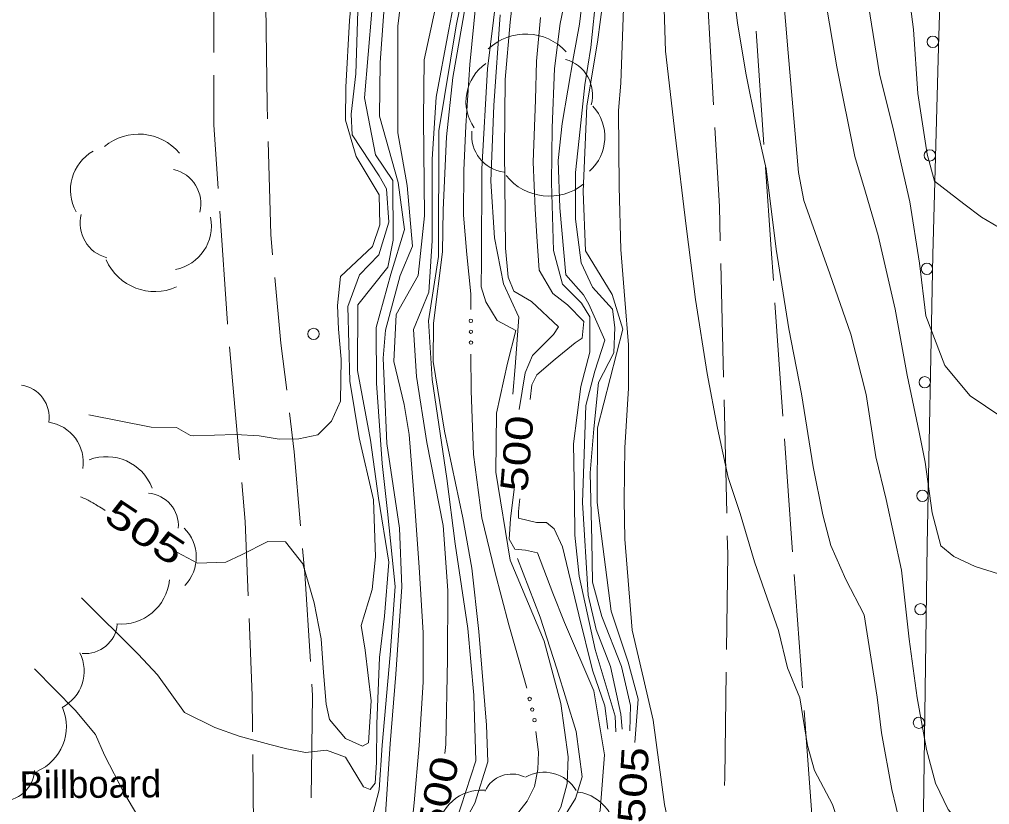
# Model space of a CAD drawing. Extents: x 2361284 to 2366480, y 6976556 to 6985346.
# Drawn here: x 2364258.9 to 2364429.9, y 6977539.2 to 6977677.6 of the extents above; entities that cross this region are included whole.
import ezdxf
from ezdxf.enums import TextEntityAlignment as Align

# ---------------------------------------------------------------- set-up
doc = ezdxf.new("R2010")
doc.units = 0
doc.header["$LTSCALE"] = 1.9
for name, color, linetype, lineweight in [('11', 7, 'Continuous', 13), ('12', 7, 'Continuous', 13), ('13', 7, 'Continuous', 13), ('15', 7, 'Continuous', 13), ('16', 7, 'Continuous', 13), ('17', 7, 'Continuous', 13), ('21', 7, 'Continuous', 13), ('4', 7, 'Continuous', 13)]:
    doc.layers.add(name, color=color, linetype=linetype, lineweight=lineweight)

msp = doc.modelspace()

# ---------------------------------------------------------------- linework, layer by layer
at = {"layer": '12'}
for points in [[(2364448.577, 6977573.081), (2364443.729, 6977575.054), (2364439.321, 6977576.893), (2364433.519, 6977579.267), (2364427.339, 6977581.189), (2364423.562, 6977582.993), (2364421.324, 6977584.822), (2364419.77, 6977590.648), (2364418.564, 6977599.617), (2364417.465, 6977604.856), (2364415.389, 6977614.898), (2364413.248, 6977626.538), (2364410.274, 6977639.52), (2364408.001, 6977647.189), (2364406.161, 6977653.472), (2364402.951, 6977669.242), (2364400.872, 6977681.714), (2364397.435, 6977695.041), (2364394.374, 6977708.863), (2364393.098, 6977718.87), (2364391.342, 6977737.436), (2364390.41, 6977751.347)], [(2364337.471, 6977690.88), (2364334.508, 6977675.551), (2364332.358, 6977663.91), (2364331.632, 6977653.013), (2364331.629, 6977638.572), (2364331.065, 6977629.546), (2364328.378, 6977622.951), (2364328.906, 6977614.665), (2364330.727, 6977603.061), (2364333.556, 6977588.438), (2364334.395, 6977576.965), (2364334.34, 6977564.894), (2364334.043, 6977549.85), (2364333.878, 6977548.279)], [(2364346.786, 6977689.489), (2364345.413, 6977677.156), (2364344.509, 6977667.026), (2364344.388, 6977654.535), (2364344.592, 6977637.306), (2364345.014, 6977632.196), (2364346.024, 6977629.728), (2364349.141, 6977627.918), (2364353.914, 6977623.444), (2364353.057, 6977622.115), (2364349.332, 6977618.39), (2364348.045, 6977615.307), (2364346.962, 6977608.876)], [(2364367.381, 6977550.177), (2364367.928, 6977557.843), (2364366.186, 6977564.367), (2364363.211, 6977573.349), (2364360.728, 6977592.507), (2364360.803, 6977605.657), (2364365.227, 6977623.031), (2364363.39, 6977629.143), (2364358.657, 6977636.819), (2364358.238, 6977647.286), (2364358.884, 6977662.403), (2364360.797, 6977673.621), (2364361.831, 6977681.672)], [(2364318.614, 6977681.042), (2364318.188, 6977668.016), (2364317.355, 6977660.948), (2364317.53, 6977657.289), (2364322.329, 6977650.064), (2364323.571, 6977647.786), (2364323.977, 6977641.9), (2364322.262, 6977636.113), (2364318.814, 6977632.63), (2364316.777, 6977627.011), (2364317.152, 6977613.894), (2364318.787, 6977603.888), (2364321.331, 6977592.952), (2364321.667, 6977582.934), (2364321.072, 6977577.148), (2364319.142, 6977570.791), (2364319.813, 6977566.457), (2364320.878, 6977557.556), (2364320.399, 6977550.131), (2364319.343, 6977549.517), (2364316.351, 6977550.892), (2364313.569, 6977554.246), (2364312.954, 6977556.92), (2364312.51, 6977562.546), (2364312.104, 6977568.434), (2364310.824, 6977574.781), (2364308.838, 6977581.652), (2364305.812, 6977585.524), (2364302.682, 6977585.594), (2364298.043, 6977583.25), (2364295.265, 6977581.973), (2364290.296, 6977581.816), (2364286.778, 6977583.672)], [(2364346.076, 6977594.838), (2364345.445, 6977589.602), (2364345.232, 6977586.035), (2364346.226, 6977584.288), (2364348.108, 6977584.066), (2364350.233, 6977583.596), (2364352.92, 6977576.491), (2364354.949, 6977571.361), (2364360.154, 6977559.299), (2364362.042, 6977548.006), (2364361.265, 6977538.189), (2364358.641, 6977532.273), (2364355.056, 6977525.459), (2364352.525, 6977521.295), (2364350.631, 6977515.456), (2364349.728, 6977508.318), (2364349.079, 6977504.031)], [(2364273.997, 6977591.092), (2364273.583, 6977591.349), (2364273.033, 6977591.692), (2364272.759, 6977591.862), (2364272.483, 6977592.03), (2364272.345, 6977592.114), (2364272.137, 6977592.238), (2364271.858, 6977592.401), (2364271.718, 6977592.482), (2364271.507, 6977592.601), (2364271.294, 6977592.718), (2364271.187, 6977592.775), (2364270.995, 6977592.876), (2364270.899, 6977592.926), (2364270.753, 6977592.999), (2364270.533, 6977593.107), (2364270.311, 6977593.211), (2364270.198, 6977593.262), (2364269.972, 6977593.362), (2364269.857, 6977593.41), (2364269.684, 6977593.481)]]:
    msp.add_lwpolyline(points, dxfattribs=at)
at = {"layer": '13'}
for points in [[(2364338.935, 6977691.534), (2364335.848, 6977676.475), (2364332.825, 6977657.965), (2364332.735, 6977635.833), (2364330.973, 6977624.506), (2364331.661, 6977614.172), (2364334.207, 6977596.735), (2364335.677, 6977585.227), (2364337.908, 6977570.289), (2364339, 6977558.528), (2364339.319, 6977546.98), (2364335.823, 6977536.177), (2364332.763, 6977527.777), (2364331.742, 6977518.406), (2364332.522, 6977513.084), (2364333.665, 6977503.355)], [(2364404.11, 6977533.666), (2364402.217, 6977539.248), (2364399.02, 6977545.238), (2364397.827, 6977549.687), (2364396.428, 6977558.054), (2364394.247, 6977563.323), (2364392.685, 6977569.92), (2364390.29, 6977576.826), (2364388.46, 6977582.019), (2364385.938, 6977590.527), (2364383.828, 6977596.877), (2364381.935, 6977605.588), (2364380.093, 6977615.212), (2364378.049, 6977628.273), (2364376.396, 6977641.208), (2364374.493, 6977657.261), (2364372.753, 6977672.005), (2364372.128, 6977692.53)], [(2364433.483, 6977639.851), (2364428.473, 6977642.793), (2364425.351, 6977645.134), (2364420.163, 6977649.085), (2364418.869, 6977653.843), (2364417.227, 6977664.537), (2364416.49, 6977675.811), (2364414.45, 6977691.622)], [(2364318.319, 6977689.978), (2364317.048, 6977677.407), (2364316.4, 6977665.699), (2364316.355, 6977659.888), (2364318.256, 6977653.466), (2364322.282, 6977646.674), (2364322.422, 6977641.435), (2364321.127, 6977637.593), (2364315.477, 6977632.319), (2364314.936, 6977627.203), (2364315.155, 6977623.055), (2364315.586, 6977617.739), (2364315.486, 6977610.358), (2364313.88, 6977606.791), (2364311.502, 6977604.408), (2364308.139, 6977603.706), (2364304.69, 6977603.674), (2364301.174, 6977604.23), (2364296.991, 6977604.471), (2364289.552, 6977604.26), (2364289.022, 6977604.285), (2364286.609, 6977605.692), (2364282.118, 6977605.749), (2364271.107, 6977607.905)], [(2364359.172, 6977689.967), (2364357.597, 6977676.762), (2364356.572, 6977671.041), (2364354.573, 6977659.291), (2364353.835, 6977652.744), (2364354.125, 6977644.427), (2364355.177, 6977632.606), (2364358.34, 6977629.105), (2364359.266, 6977627.465), (2364362.077, 6977621.091), (2364360.309, 6977615.634), (2364358.716, 6977609.558), (2364358.139, 6977592.482), (2364359.154, 6977576.17), (2364360.561, 6977570.104), (2364363.064, 6977563.577), (2364364.923, 6977555.184), (2364365.108, 6977552.536)], [(2364436.007, 6977532.099), (2364429.787, 6977534.13), (2364426.688, 6977535.071), (2364424.133, 6977536.546), (2364422.616, 6977538.412), (2364420.371, 6977543.051), (2364418.786, 6977548.986), (2364417.13, 6977558.051), (2364415.711, 6977568.379), (2364414.366, 6977580.535), (2364411.637, 6977593.041), (2364409.854, 6977600.544), (2364408.15, 6977611.489), (2364405.428, 6977622.173), (2364401.707, 6977632.788), (2364400.485, 6977636.227), (2364397.136, 6977645.726), (2364396.207, 6977650.627), (2364394.397, 6977671.731), (2364392.9, 6977689.217)], [(2364356.377, 6977687.33), (2364354.226, 6977676.9), (2364353.191, 6977668.989), (2364352.801, 6977658.515), (2364352.692, 6977648.903), (2364353.016, 6977636.866), (2364354.602, 6977630.969), (2364357.984, 6977627.622), (2364359.428, 6977625.206), (2364359.426, 6977619.006), (2364357.854, 6977612.951), (2364356.57, 6977602.837), (2364356.723, 6977593.019), (2364356.783, 6977586.718), (2364357.582, 6977579.495), (2364360.395, 6977566.573), (2364363.917, 6977554.845), (2364364.003, 6977552.095)], [(2364326.747, 6977686.158), (2364325.589, 6977676.408), (2364325.578, 6977657.626), (2364327.226, 6977648.371), (2364328.148, 6977637.639), (2364326.017, 6977632.489), (2364323.418, 6977622.846), (2364323.015, 6977617.94), (2364323.246, 6977612.532), (2364323.628, 6977602.894), (2364325.87, 6977587.945), (2364326.318, 6977577.618), (2364325.255, 6977562.227), (2364324.222, 6977549.927), (2364323.377, 6977536.698), (2364322.379, 6977529.139), (2364323.081, 6977521.595), (2364325.552, 6977514.168), (2364326.075, 6977510.693), (2364327.148, 6977504.023)], [(2364419.749, 6977504.523), (2364419.422, 6977506.26), (2364418.955, 6977511.196), (2364417.428, 6977517.201), (2364416.509, 6977522.373), (2364414.183, 6977535.572), (2364412.663, 6977541.897), (2364410.828, 6977551.9), (2364410.097, 6977558.194), (2364407.799, 6977572.714), (2364404.54, 6977578.912), (2364401.933, 6977584.907), (2364400.491, 6977590.285), (2364398.811, 6977598.759), (2364396.768, 6977611.651), (2364394.499, 6977623.109), (2364392.266, 6977637.119), (2364390.492, 6977651.263), (2364388.748, 6977659.076), (2364386.951, 6977668.14), (2364385.466, 6977677.037), (2364384.342, 6977685.826)], [(2364333.032, 6977683.509), (2364330.206, 6977670.47), (2364330.094, 6977660.099), (2364330.267, 6977642.98), (2364329.187, 6977632.489), (2364325.292, 6977625.632), (2364324.881, 6977617.307), (2364326.733, 6977609.745), (2364327.583, 6977604.491), (2364328.615, 6977591.702), (2364329.346, 6977581.087), (2364330.056, 6977569.514), (2364330.038, 6977560.843), (2364329.345, 6977549.636), (2364328.47, 6977539.567), (2364327.416, 6977529.496), (2364327.852, 6977517.319), (2364328.883, 6977508.769), (2364329.765, 6977503.318)], [(2364365.508, 6977682.958), (2364364.905, 6977666.36), (2364364.461, 6977661.586), (2364364.599, 6977648.116), (2364364.884, 6977637.089), (2364365.628, 6977628.255), (2364366.265, 6977620.291), (2364366.267, 6977612.641), (2364365.576, 6977602.123), (2364365.493, 6977592.972), (2364365.589, 6977586.042), (2364366.903, 6977569.975), (2364368.904, 6977561.472), (2364370.574, 6977554.148), (2364372.565, 6977539.236), (2364374.355, 6977530.933), (2364376.263, 6977517.379), (2364378.551, 6977503.971)], [(2364323.374, 6977682.237), (2364322.45, 6977670.007), (2364322.37, 6977660.575), (2364325.661, 6977648.906), (2364326.74, 6977640.576), (2364324.344, 6977632.733), (2364321.793, 6977623.338), (2364321.826, 6977613.488), (2364322.802, 6977599.367), (2364323.782, 6977590.886), (2364325.138, 6977577.657), (2364324.212, 6977565.629), (2364322.833, 6977549.744), (2364322.318, 6977541.838), (2364320.446, 6977534.61)], [(2364342.967, 6977681.833), (2364341.39, 6977668.907), (2364340.378, 6977651.256), (2364340.333, 6977634.965), (2364340.276, 6977630.473), (2364341.131, 6977627.842), (2364343.082, 6977624.551), (2364346.37, 6977622.772), (2364344.934, 6977617.058), (2364342.997, 6977608.228), (2364342.856, 6977597.857), (2364345.375, 6977582.33), (2364351.361, 6977568.047), (2364354.325, 6977557.084), (2364355.642, 6977547.664), (2364355.439, 6977542.963), (2364354.316, 6977538.787), (2364350.003, 6977530.991), (2364345.856, 6977526.482), (2364344.671, 6977522.854), (2364344.299, 6977515.576), (2364345.589, 6977508.208), (2364345.533, 6977503.617)], [(2364360.593, 6977682.471), (2364359.586, 6977672.67), (2364358.539, 6977666.079), (2364357.713, 6977658.281), (2364356.885, 6977650.653), (2364356.894, 6977642.403), (2364357.907, 6977634.692), (2364359.898, 6977630.43), (2364363.415, 6977626.564), (2364363.865, 6977623.298), (2364363.638, 6977618.846), (2364360.968, 6977613.62), (2364360.125, 6977605.441), (2364359.469, 6977597.725), (2364359.782, 6977585.807), (2364359.922, 6977578.468), (2364361.55, 6977572.404), (2364365.013, 6977563.555), (2364366.619, 6977556.72), (2364366.462, 6977552.229)], [(2364337.487, 6977679.771), (2364335.305, 6977667.359), (2364334.165, 6977656.937), (2364333.597, 6977644.051), (2364333.487, 6977636.68), (2364331.857, 6977624.084), (2364331.841, 6977617.313), (2364333.808, 6977605.081), (2364337.022, 6977589.801), (2364338.606, 6977580.935), (2364339.863, 6977569.778), (2364341.21, 6977553.269), (2364341.481, 6977546.791), (2364339.15, 6977539.528), (2364335.671, 6977533.195), (2364332.776, 6977524.461), (2364332.696, 6977520.085), (2364334.045, 6977513.869), (2364335.711, 6977503.824)], [(2364431.878, 6977607.613), (2364426.483, 6977611.283), (2364422.012, 6977616.601), (2364418.659, 6977625.409), (2364417.561, 6977634.649), (2364415.848, 6977645.493), (2364412.938, 6977658.126), (2364410.514, 6977668.024), (2364408.578, 6977680.077)], [(2364321.003, 6977679.044), (2364319.688, 6977663.82), (2364321.633, 6977653.748), (2364324.708, 6977649.217), (2364324.748, 6977638.707), (2364323.813, 6977633.968), (2364318.554, 6977627.338), (2364318.455, 6977615.746), (2364320.771, 6977603.487), (2364322.199, 6977593.271), (2364323.977, 6977581.946), (2364323.268, 6977572.439), (2364322.337, 6977565.15), (2364321.888, 6977553.485), (2364321.852, 6977546.694), (2364321.616, 6977543.022), (2364320.707, 6977541.903), (2364319.512, 6977542.352), (2364316.353, 6977547.592), (2364312.99, 6977548.84), (2364309.344, 6977548.425), (2364305.999, 6977549.084), (2364303.002, 6977549.825), (2364297.626, 6977551.334), (2364293.332, 6977552.823), (2364288.016, 6977555.483), (2364283.213, 6977562.088), (2364279.839, 6977565.747), (2364269.853, 6977575.701)], [(2364343.65, 6977678.449), (2364342.511, 6977662.467), (2364341.998, 6977649.111), (2364342.653, 6977639.127), (2364344.232, 6977631.001), (2364346.938, 6977625.117), (2364346.261, 6977616.411), (2364345.856, 6977611.576)], [(2364350.736, 6977677.947), (2364350.039, 6977670.249), (2364349.863, 6977663.457), (2364349.448, 6977652.452), (2364349.776, 6977644.245), (2364350.073, 6977639.348), (2364350.479, 6977633.401), (2364352.918, 6977629.313), (2364355.477, 6977627.319), (2364358.355, 6977624.396), (2364358.073, 6977621.433), (2364356.831, 6977620.621), (2364353.308, 6977617.728), (2364350.093, 6977614.996), (2364349.211, 6977613.238), (2364348.906, 6977610.635)], [(2364347.082, 6977593.127), (2364347.037, 6977592.647), (2364346.863, 6977590.905), (2364346.874, 6977589.725), (2364350.041, 6977588.985), (2364351.782, 6977588.972), (2364353.164, 6977587.824), (2364354.613, 6977584.647), (2364357.477, 6977572.704), (2364359.89, 6977562.937), (2364362.06, 6977556.627), (2364362.629, 6977552.532)], [(2364346.682, 6977582.592), (2364350.66, 6977572.29), (2364353.607, 6977563.167), (2364357.022, 6977552.129), (2364358.053, 6977544.114), (2364356.924, 6977540.337), (2364351.517, 6977531.656), (2364348.302, 6977526.835), (2364346.057, 6977521.123), (2364346.526, 6977510.667), (2364346.568, 6977504.177)], [(2364281.893, 6977533.674), (2364277.331, 6977541.251), (2364273.887, 6977547.938), (2364272.283, 6977551.573), (2364268.691, 6977555.889), (2364261.562, 6977563.192)]]:
    msp.add_lwpolyline(points, dxfattribs=at)
at = {"layer": '15'}
for p, q in [((2364293.16, 6977691.809), (2364293.17, 6977671.808)), ((2364381.243, 6977662.555), (2364380.093, 6977682.526)), ((2364388.751, 6977675.517), (2364390.131, 6977655.57)), ((2364382.99, 6977614.59), (2364382.509, 6977634.586)), ((2364392.066, 6977627.647), (2364393.466, 6977607.698)), ((2364295.944, 6977619.902), (2364297.714, 6977599.977)), ((2364383.568, 6977590.594), (2364383.088, 6977610.59)), ((2364395.451, 6977579.776), (2364396.921, 6977559.829)), ((2364397.219, 6977555.841), (2364398.688, 6977535.894)), ((2364300.038, 6977548.047), (2364300.219, 6977528.048))]:
    msp.add_line(p, q, dxfattribs=at)
for points in [[(2364302.623, 6977660.108), (2364302.55, 6977662.567), (2364302.343, 6977680.107)], [(2364293.178, 6977667.808), (2364293.182, 6977659.068), (2364293.948, 6977647.835)], [(2364382.411, 6977638.585), (2364382.274, 6977644.664), (2364381.471, 6977658.557)], [(2364303.521, 6977636.135), (2364303.187, 6977639.712), (2364302.731, 6977656.108)], [(2364390.409, 6977651.582), (2364391.396, 6977637.141), (2364391.788, 6977631.633)], [(2364294.216, 6977643.847), (2364295.564, 6977624.089), (2364295.586, 6977623.889)], [(2364306.008, 6977612.258), (2364304.999, 6977620.568), (2364303.899, 6977632.148)], [(2364308.454, 6977588.38), (2364307.321, 6977601.439), (2364306.486, 6977608.281)], [(2364393.743, 6977603.71), (2364395.038, 6977585.372), (2364395.153, 6977583.763)], [(2364298.072, 6977595.991), (2364298.677, 6977589.137), (2364299.211, 6977576.03)], [(2364383.536, 6977566.593), (2364383.746, 6977583.404), (2364383.666, 6977586.594)], [(2364310.182, 6977564.444), (2364309.194, 6977579.955), (2364308.802, 6977584.392)], [(2364299.379, 6977572.032), (2364299.94, 6977558.446), (2364300, 6977552.047)], [(2364383.174, 6977542.597), (2364383.25, 6977544.039), (2364383.484, 6977562.591)], [(2364310.34, 6977540.465), (2364310.569, 6977558.458), (2364310.44, 6977560.456)]]:
    msp.add_lwpolyline(points, dxfattribs=at)
at = {"layer": '16'}
for centre, radius, start, end in [((2364348.159, 6977665.274), 9.751, 43.0078, 133.0078), ((2364345.734, 6977663.135), 8.13, 124.70111, 214.70111), ((2364353.42, 6977664.317), 6.497, 344.58028, 74.58028), ((2364353.941, 6977656.903), 8.13, 312.02883, 42.02883), ((2364279.885, 6977648.008), 9.401, 39.73736, 129.73736), ((2364345.103, 6977657.159), 6.497, 173.11543, 263.11543), ((2364275.74, 6977647.559), 7.838, 119.38974, 209.38974), ((2364284.614, 6977645.1), 6.264, 346.58142, 76.58142), ((2364352.274, 6977656.228), 9.751, 218.7521, 308.7521), ((2364275.868, 6977641.684), 6.264, 165.41145, 255.41145), ((2364284.906, 6977641.252), 7.838, 280.97188, 10.97188), ((2364282.771, 6977639.054), 9.401, 203.93421, 293.93421), ((2364258.405, 6977607.515), 5.714, 351.29337, 81.29337), ((2364262.99, 6977599.564), 7.15, 351.29337, 81.29337), ((2364274.252, 6977591.985), 8.576, 20.86539, 110.86539), ((2364281.191, 6977588.431), 5.714, 355.30838, 85.30838), ((2364282.919, 6977582.853), 7.15, 315.59813, 45.59813), ((2364276.797, 6977579.622), 8.576, 264.92442, 354.92442), ((2364270.46, 6977571.563), 5.714, 264.92442, 354.92442), ((2364263.154, 6977562.74), 7.15, 297.02977, 27.02977), ((2364258.604, 6977552.996), 8.576, 292.88143, 22.88143), ((2364255.863, 6977545.605), 5.714, 266.35128, 356.35128), ((2364345.678, 6977539.425), 5.211, 64.8696, 154.8696), ((2364351.375, 6977538.429), 6.52, 30.20532, 120.20532), ((2364340.355, 6977533.976), 7.821, 85.98097, 175.98097), ((2364356.215, 6977533.733), 7.821, 351.29887, 81.29887)]:
    msp.add_arc(centre, radius, start, end, dxfattribs=at)
at = {"layer": '17'}
msp.add_lwpolyline([(2364417.947, 6977503.656), (2364418.033, 6977518.786), (2364418.169, 6977533.909), (2364418.883, 6977585.019), (2364419.906, 6977636.132), (2364420.859, 6977672.722), (2364422.001, 6977709.306), (2364423.806, 6977751.845), (2364425.442, 6977794.393), (2364426.573, 6977848.967), (2364427.354, 6977903.548), (2364427.842, 6977944.754), (2364428.321, 6977985.96), (2364429.078, 6978056.702), (2364429.736, 6978127.442), (2364429.592, 6978174.103), (2364428.708, 6978220.757), (2364427.748, 6978255.45), (2364426.389, 6978290.129), (2364424.777, 6978320.776), (2364423.206, 6978351.412), (2364422.097, 6978377.613), (2364421.077, 6978403.814)], dxfattribs=at)
for centre in [(2364419.888, 6977673.66), (2364419.363, 6977653.661), (2364418.857, 6977633.661), (2364418.456, 6977613.665), (2364418.055, 6977593.669), (2364417.723, 6977573.666), (2364417.444, 6977553.667)]:
    msp.add_circle(centre, 1, dxfattribs=at)
at = {"layer": '21'}
for points in [[(2364340.505, 6977686.229), (2364339.361, 6977680.409), (2364338.263, 6977669.657), (2364337.555, 6977658.88), (2364337.22, 6977651.006), (2364337.185, 6977643.145), (2364337.781, 6977636.191), (2364338.437, 6977629.236), (2364338.453, 6977626.487)], [(2364338.488, 6977618.647), (2364338.5, 6977612.157), (2364338.946, 6977600.929), (2364340.393, 6977589.764), (2364342.663, 6977580.304), (2364345.173, 6977570.948), (2364346.901, 6977564.783), (2364348.319, 6977559.777)], [(2364349.942, 6977552.122), (2364350.407, 6977548.466), (2364350.276, 6977545.414), (2364349.674, 6977542.459), (2364348.408, 6977539.876), (2364342.944, 6977532.884), (2364340.179, 6977528.108), (2364339.092, 6977525.627), (2364338.587, 6977523.032), (2364338.676, 6977520.022), (2364339.752, 6977510.973), (2364339.866, 6977507.354), (2364339.961, 6977503.735)]]:
    msp.add_lwpolyline(points, dxfattribs=at)
for centre in [(2364338.464, 6977624.498), (2364338.475, 6977622.578), (2364338.486, 6977620.658), (2364348.828, 6977557.86), (2364349.285, 6977555.995), (2364349.684, 6977554.12)]:
    msp.add_circle(centre, 0.3, dxfattribs=at)
at = {"layer": '4'}
msp.add_circle((2364310.736, 6977622.183), 1, dxfattribs=at)

# ---------------------------------------------------------------- texts
at = {"layer": '11'}
msp.add_text('Billboard', height=4.799, rotation=0.545, dxfattribs=at).set_placement((2364258.939, 6977540.316))
at = {"layer": '12'}
for s, height, rotation, width, p in [(' 500 ', 4.8, 85.008, 1.25, (2364348.96, 6977600.908)), (' 505 ', 4.8, 326.397, 1.4, (2364279.75, 6977585.238)), (' 505 ', 4.8, 86.651, 1.25, (2364369.47, 6977542.559)), (' 500 ', 4.799, 77.163, 1.25, (2364334.972, 6977540.522))]:
    msp.add_text(s, height=height, rotation=rotation, dxfattribs=dict(at, width=width)).set_placement(p, align=Align.CENTER)

doc.saveas('drawing.dxf')
